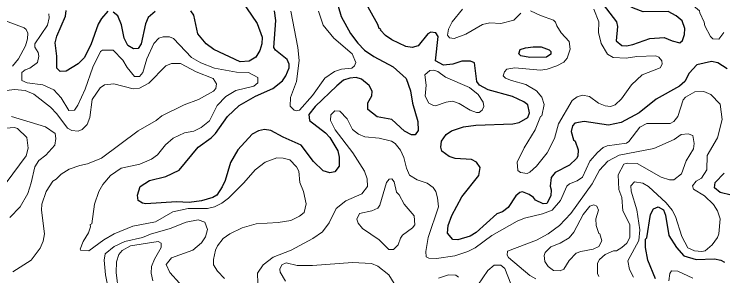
# Model space of a CAD drawing. Extents: x 763.2 to 816.8, y 7896.5 to 7952.7.
# Drawn here: x 786.774 to 791.302, y 7922.705 to 7924.374 of the extents above; entities that cross this region are included whole.
import ezdxf

# ---------------------------------------------------------------- set-up
doc = ezdxf.new("R2010")
doc.units = 0
doc.header["$LTSCALE"] = 0.064
doc.layers.add('1', color=7, linetype='Continuous', lineweight=25)
doc.layers.add('2', color=7, linetype='Continuous', lineweight=13)

msp = doc.modelspace()

# ---------------------------------------------------------------- linework, layer by layer
at = {"layer": '1'}
for points in [[(789.9607, 7923.6757), (790.0008, 7923.6825), (790.0562, 7923.7155), (790.0663, 7923.745), (790.0569, 7923.796), (790.0313, 7923.8142), (789.9581, 7923.8483), (789.802, 7923.8922), (789.7484, 7923.9205), (789.7311, 7923.9452), (789.7166, 7924.0641), (789.6901, 7924.0737), (789.6341, 7924.0755), (789.5768, 7924.0555), (789.5166, 7924.0489), (789.4653, 7924.076), (789.4829, 7924.2328), (789.4686, 7924.2562), (789.4369, 7924.2592), (789.4184, 7924.2495), (789.3546, 7924.1725), (789.3179, 7924.1625), (789.2777, 7924.1673), (789.1875, 7924.2103), (789.1473, 7924.2384), (789.1158, 7924.2717), (789.1161, 7924.2787), (789.107, 7924.2826), (789.0984, 7924.3083), (789.0052, 7924.4738)], [(788.8442, 7924.4254), (788.8639, 7924.3589), (788.9238, 7924.2505), (788.9693, 7924.1896), (789.0133, 7924.1456), (789.0723, 7924.1038), (789.1955, 7924.039), (789.2789, 7923.9639), (789.3056, 7923.8861), (789.3189, 7923.8074), (789.3532, 7923.6889), (789.3553, 7923.632), (789.337, 7923.6039), (789.3123, 7923.6036), (789.269, 7923.6287), (789.1863, 7923.7014), (789.0926, 7923.7185), (789.0346, 7923.7654), (789.033, 7923.8097), (789.0602, 7923.8544), (789.0607, 7923.8822), (789.0425, 7923.9198), (788.9925, 7923.9603), (788.9589, 7923.9698), (788.9195, 7923.9666), (788.8794, 7923.953), (788.8349, 7923.9178), (788.6971, 7923.7854), (788.6567, 7923.7342), (788.6621, 7923.6951), (788.7634, 7923.6177), (788.7921, 7923.588), (788.843, 7923.5032), (788.8503, 7923.4613), (788.8502, 7923.4053), (788.8228, 7923.3679), (788.7919, 7923.362), (788.7493, 7923.3738), (788.6873, 7923.4344), (788.6089, 7923.5385), (788.4922, 7923.5888), (788.4132, 7923.6313), (788.3731, 7923.6378), (788.3344, 7923.6296), (788.295, 7923.6083), (788.2024, 7923.5097), (788.1566, 7923.4286), (788.1218, 7923.314), (788.1026, 7923.2716), (788.0689, 7923.22), (788.0443, 7923.2039), (787.9703, 7923.1829), (787.8914, 7923.1729), (787.8117, 7923.1761), (787.6146, 7923.1648), (787.5934, 7923.1682), (787.5659, 7923.1863), (787.5619, 7923.2184), (787.5796, 7923.2758)], [(788.2257, 7924.462), (788.3257, 7924.3141), (788.3588, 7924.228), (788.3572, 7924.1854), (788.3444, 7924.1433), (788.3173, 7924.0995), (788.2758, 7924.0739), (788.2176, 7924.0705), (788.0507, 7924.1487), (788.0008, 7924.1853), (787.9473, 7924.2499), (787.9217, 7924.3692), (787.9028, 7924.3966)], [(787.372, 7924.393), (787.3319, 7924.3479), (787.3109, 7924.3108), (787.2648, 7924.1788), (787.2211, 7924.096), (787.1832, 7924.0583), (787.1056, 7924.0099), (787.0677, 7924.0084), (787.0464, 7924.029), (787.0475, 7924.1056), (787.0363, 7924.1926), (787.0459, 7924.2346), (787.1027, 7924.361), (787.1064, 7924.3987)], [(787.6755, 7924.3916), (787.6297, 7924.3532), (787.6136, 7924.3126), (787.5859, 7924.1853), (787.5671, 7924.1555), (787.5364, 7924.1542), (787.4993, 7924.1746), (787.4763, 7924.2222), (787.4599, 7924.3069), (787.4372, 7924.3637), (787.4073, 7924.3872)], [(788.033, 7923.585), (788.0604, 7923.6123), (788.1372, 7923.7218), (788.2126, 7923.7918), (788.3151, 7923.8516), (788.4264, 7923.8994), (788.4887, 7923.9487), (788.5102, 7923.9815), (788.5315, 7924.0324), (788.5314, 7924.0546), (788.5193, 7924.0845), (788.4434, 7924.1456), (788.4332, 7924.1623), (788.446, 7924.3332), (788.4378, 7924.3963)], [(791.3298, 7924.0264), (791.2702, 7924.0632), (791.2295, 7924.0734), (791.1354, 7924.0507), (791.0875, 7923.9974), (791.0586, 7923.945), (791.0251, 7923.9147), (790.8767, 7923.8312), (790.7683, 7923.7439), (790.6533, 7923.6831), (790.572, 7923.666), (790.4157, 7923.6905), (790.3565, 7923.6791), (790.3428, 7923.6609), (790.3331, 7923.6258), (790.3489, 7923.572), (790.3595, 7923.5642), (790.3784, 7923.5089), (790.3749, 7923.4675), (790.3677, 7923.4528), (790.3234, 7923.4118), (790.232, 7923.3641), (790.2051, 7923.3326), (790.1982, 7923.2772), (790.2045, 7923.2543), (790.2043, 7923.2158), (790.1769, 7923.167), (790.1537, 7923.1633), (790.1051, 7923.1874), (790.0927, 7923.204), (790.0648, 7923.2237), (790.0213, 7923.2399), (790.0048, 7923.237), (789.9807, 7923.2149), (789.9316, 7923.1402), (789.8938, 7923.1123), (789.8584, 7923.0994), (789.7257, 7922.9818), (789.6878, 7922.9574), (789.609, 7922.9347), (789.5771, 7922.9365), (789.544, 7922.9772), (789.5468, 7923.0261), (789.57, 7923.09), (789.6344, 7923.209), (789.7442, 7923.344), (789.7509, 7923.3952), (789.7279, 7923.4308), (789.6967, 7923.4472), (789.5926, 7923.4524), (789.5545, 7923.4652), (789.5067, 7923.4995), (789.4999, 7923.5264), (789.5045, 7923.5638)], [(789.5045, 7923.5638), (789.5342, 7923.6067), (789.5687, 7923.6304), (789.6451, 7923.6558), (789.7248, 7923.6659), (789.9607, 7923.6757)], [(787.5796, 7923.2758), (787.6392, 7923.3125), (787.742, 7923.3387), (787.8281, 7923.3787), (787.9504, 7923.5267), (788.033, 7923.585)], [(791.3555, 7923.2185), (791.2861, 7923.2356), (791.2502, 7923.2669), (791.2534, 7923.301), (791.311, 7923.359)], [(790.8717, 7922.6864), (790.8229, 7922.8041), (790.8093, 7922.8844), (790.809, 7922.9393), (790.816, 7922.9476), (790.8394, 7923.0963), (790.8591, 7923.1316), (790.8886, 7923.1442)], [(790.8886, 7923.1442), (790.9241, 7923.1248), (790.936, 7923.0915), (790.9576, 7922.9621), (791.0071, 7922.8852), (791.0527, 7922.8312)], [(791.0527, 7922.8312), (791.1323, 7922.8098), (791.2491, 7922.813), (791.2892, 7922.8046), (791.3123, 7922.7914)]]:
    msp.add_lwpolyline(points, dxfattribs=at)
for points in [[(791.0042, 7924.3647), (790.9524, 7924.3923), (790.7938, 7924.3894), (790.7306, 7924.4138), (790.6227, 7924.4708), (790.5609, 7924.477), (790.5388, 7924.4358), (790.6234, 7924.3248), (790.6284, 7924.2963), (790.6208, 7924.2052), (790.6563, 7924.1751), (790.6878, 7924.1723), (790.7279, 7924.1805), (790.8358, 7924.2197), (790.927, 7924.2263), (790.9796, 7924.2036), (791.0279, 7924.1922), (791.0442, 7924.2068), (791.058, 7924.2445), (791.059, 7924.2832), (791.0424, 7924.3313)], [(790.0903, 7924.1653), (790.1417, 7924.1653), (790.1923, 7924.1475), (790.2042, 7924.1358), (790.2043, 7924.1186), (790.1756, 7924.1003), (790.0698, 7924.0982), (790.0121, 7924.1093), (789.9996, 7924.122), (790.0069, 7924.1489), (790.0406, 7924.1608)]]:
    msp.add_lwpolyline(points, close=True, dxfattribs=at)
at = {"layer": '2'}
for points in [[(790.8211, 7924.527), (790.8863, 7924.5131), (790.9785, 7924.4542), (791.0454, 7924.437), (791.0905, 7924.4367), (791.1144, 7924.4286), (791.1541, 7924.3954), (791.1547, 7924.3831), (791.1837, 7924.324), (791.1877, 7924.2997), (791.2236, 7924.2314), (791.2383, 7924.2171), (791.2761, 7924.2145), (791.3088, 7924.2584)], [(788.2418, 7923.2973), (788.1437, 7923.2009), (788.101, 7923.168), (788.055, 7923.145), (788.0089, 7923.1352), (787.8867, 7923.1349), (787.7887, 7923.1137), (787.6766, 7923.0499), (787.5328, 7923.0211), (787.4134, 7922.9721), (787.3464, 7922.9337), (787.2505, 7922.864), (787.1995, 7922.8671), (787.1958, 7922.8756), (787.2138, 7922.9229), (787.2497, 7922.979), (787.2625, 7923.0178), (787.2601, 7923.0328), (787.2692, 7923.0358), (787.2873, 7923.1624), (787.3139, 7923.2419), (787.34, 7923.288), (787.3899, 7923.3443), (787.4569, 7923.3914), (787.5765, 7923.4167), (787.6507, 7923.4489), (787.6901, 7923.477), (787.7411, 7923.541), (787.7894, 7923.5824), (787.862, 7923.6163), (787.9221, 7923.6277), (787.9694, 7923.6516), (788.0225, 7923.6945), (788.0713, 7923.792), (788.1261, 7923.8489), (788.1904, 7923.888), (788.3058, 7923.9143), (788.331, 7923.9362), (788.33, 7923.9705), (788.2707, 7924.0026), (788.1956, 7924.0046), (788.0545, 7924.0304), (787.9669, 7924.065), (787.9076, 7924.0976), (787.7926, 7924.2191), (787.7664, 7924.2294), (787.7265, 7924.2295), (787.6979, 7924.2208), (787.6672, 7924.1869), (787.6209, 7924.0893), (787.5964, 7924.0016), (787.5751, 7923.9764), (787.5424, 7923.9763), (787.495, 7924.0335), (787.4677, 7924.0807), (787.4062, 7924.1448), (787.3387, 7924.1456), (787.325, 7924.1353), (787.2769, 7924.0365), (787.2266, 7923.8961), (787.1803, 7923.7935), (787.1587, 7923.7628), (787.1227, 7923.7601), (787.0737, 7923.8401), (787.0278, 7923.8911), (786.9565, 7923.924), (786.856, 7923.9371), (786.8228, 7923.9523), (786.8231, 7924.0013), (786.8435, 7924.0195), (786.8748, 7924.0293), (786.9223, 7924.0655), (786.9325, 7924.1058), (786.9272, 7924.131), (786.9068, 7924.1641), (786.9067, 7924.1862), (786.9875, 7924.3054), (786.9965, 7924.3522), (786.9944, 7924.3774)], [(788.5429, 7924.3938), (788.5873, 7924.1629), (788.5955, 7924.0783), (788.5773, 7923.9447), (788.5403, 7923.8424), (788.5382, 7923.7873), (788.5635, 7923.7613), (788.5759, 7923.7568), (788.5977, 7923.7617), (788.6807, 7923.8561), (788.7589, 7923.9669), (788.8206, 7924.0092), (788.8662, 7924.024), (788.9307, 7924.0292), (788.9484, 7924.0451), (788.9569, 7924.0662), (788.9343, 7924.1205), (788.8163, 7924.2209), (788.748, 7924.3051), (788.7196, 7924.3932)], [(789.6399, 7924.4057), (789.5736, 7924.3266), (789.5501, 7924.2792), (789.5432, 7924.2398), (789.5562, 7924.2233), (789.5849, 7924.22), (789.6608, 7924.2472), (789.766, 7924.3079), (789.8142, 7924.3183), (789.8832, 7924.3154), (789.9665, 7924.3362), (790.0125, 7924.3805)], [(790.0741, 7924.3957), (790.1363, 7924.3658), (790.2208, 7924.3361), (790.2338, 7924.3231), (790.2411, 7924.2996), (790.2699, 7924.2549), (790.3214, 7924.2005), (790.3278, 7924.1513), (790.3071, 7924.0946), (790.2874, 7924.0682), (790.2421, 7924.0446), (790.1809, 7924.0241), (790.1363, 7924.0177), (789.974, 7924.0322), (789.9213, 7924.0227), (789.9067, 7924.0063), (789.8993, 7923.9803), (789.9142, 7923.967), (789.9518, 7923.9505), (790.0435, 7923.9256), (790.1125, 7923.8861), (790.1451, 7923.8439), (790.1616, 7923.7981), (790.1457, 7923.7247), (790.1382, 7923.7218), (790.1023, 7923.6357), (790.034, 7923.522), (789.9879, 7923.43), (789.9919, 7923.376), (790.0098, 7923.3634), (790.0517, 7923.3576), (790.0684, 7923.3657), (790.1111, 7923.4048), (790.1803, 7923.4891), (790.2276, 7923.5806), (790.2513, 7923.6739), (790.34, 7923.8237), (790.3717, 7923.8461), (790.4063, 7923.8581), (790.4505, 7923.85), (790.508, 7923.8071), (790.5496, 7923.7903), (790.5852, 7923.786), (790.6147, 7923.7956), (790.6554, 7923.8341), (790.7197, 7923.9244), (790.7876, 7923.9869), (790.9027, 7924.0331), (790.9144, 7924.0547), (790.9126, 7924.0758), (790.8934, 7924.0993), (790.8733, 7924.1078), (790.7535, 7924.1047), (790.6838, 7924.0933), (790.6007, 7924.0983), (790.5664, 7924.1198), (790.524, 7924.1877), (790.5088, 7924.2569), (790.5101, 7924.3259), (790.4776, 7924.4065)], [(786.7636, 7924.0428), (786.8014, 7924.0905), (786.8457, 7924.1728), (786.86, 7924.2175), (786.8617, 7924.2536), (786.8513, 7924.2777), (786.8382, 7924.2874), (786.7009, 7924.3382)], [(786.7652, 7922.7307), (786.882, 7922.8037), (786.941, 7922.8811), (786.9601, 7922.9258), (786.9669, 7922.9717), (786.9475, 7923.123), (786.9506, 7923.163), (786.9775, 7923.2433), (787.0217, 7923.3097), (787.0418, 7923.321), (787.0739, 7923.3537), (787.1248, 7923.3849), (787.1938, 7923.4095), (787.2435, 7923.419), (787.3312, 7923.4553), (787.5668, 7923.6298), (787.6823, 7923.6964), (787.7165, 7923.7251), (787.861, 7923.7957), (787.9511, 7923.8294), (788.0472, 7923.8837), (788.0617, 7923.9001), (788.0664, 7923.9308), (788.0447, 7923.9648), (787.936, 7924.0065), (787.8366, 7924.0587), (787.7796, 7924.0602), (787.7425, 7924.045), (787.6354, 7923.9351), (787.5743, 7923.9018), (787.5348, 7923.8978), (787.41, 7923.9306), (787.3505, 7923.9246), (787.3234, 7923.9054), (787.2731, 7923.83), (787.2578, 7923.7153), (787.2396, 7923.6714), (787.2086, 7923.6382), (787.1824, 7923.6282), (787.1427, 7923.6312), (787.1152, 7923.6467), (787.0475, 7923.7382), (787.0064, 7923.781), (786.8992, 7923.8638), (786.8439, 7923.8873), (786.7764, 7923.8943), (786.7088, 7923.8847)], [(791.1239, 7923.8783), (791.0647, 7923.8455), (791.0494, 7923.8269), (791.015, 7923.7225), (790.9901, 7923.6893), (790.9658, 7923.6776), (790.8162, 7923.6773), (790.7727, 7923.6536), (790.7012, 7923.5616), (790.6866, 7923.5522), (790.5629, 7923.5343), (790.5388, 7923.5237), (790.501, 7923.4922), (790.4522, 7923.437), (790.4058, 7923.335), (790.3715, 7923.3115), (790.323, 7923.2926), (790.3051, 7923.2765), (790.2661, 7923.1847), (790.2118, 7923.1244), (790.1502, 7923.0994), (790.0344, 7923.0727), (789.9876, 7923.0545), (789.8273, 7922.9612), (789.7188, 7922.8825), (789.6721, 7922.8591), (789.5899, 7922.8328), (789.4723, 7922.8147), (789.4229, 7922.8164), (789.4069, 7922.8257), (789.4043, 7922.8599), (789.4195, 7922.949), (789.4847, 7923.144), (789.4796, 7923.2032), (789.4681, 7923.2419), (789.4517, 7923.2682), (789.4124, 7923.296), (789.3487, 7923.3166), (789.3006, 7923.348), (789.2802, 7923.3922), (789.2642, 7923.4595), (789.2423, 7923.5063), (789.2086, 7923.5489), (789.1856, 7923.5639), (789.1068, 7923.5836), (789.0147, 7923.592), (788.9738, 7923.6081), (788.9349, 7923.6394), (788.9025, 7923.706), (788.8546, 7923.7563), (788.822, 7923.7575), (788.7969, 7923.7323), (788.7947, 7923.6961), (788.8262, 7923.6358), (788.9371, 7923.489), (789.0134, 7923.3724), (789.0294, 7923.3241), (789.031, 7923.2738), (788.9946, 7923.227), (788.8938, 7923.183), (788.8326, 7923.1337), (788.7871, 7923.0435), (788.7437, 7922.986), (788.6834, 7922.9432), (788.5434, 7922.8681), (788.4298, 7922.8227), (788.3656, 7922.7752), (788.3278, 7922.7211), (788.3311, 7922.6569)], [(791.2685, 7923.5846), (791.2989, 7923.7015), (791.2857, 7923.8007), (791.2248, 7923.8619), (791.1801, 7923.8812), (791.1239, 7923.8783)], [(786.7578, 7923.7206), (786.9736, 7923.6561), (787.0356, 7923.6131), (787.0408, 7923.5819), (787.0331, 7923.5389), (786.9768, 7923.4754), (786.9323, 7923.4406), (786.9056, 7923.4), (786.8831, 7923.2979), (786.8613, 7923.2308), (786.8129, 7923.1455), (786.746, 7923.0778)], [(786.7202, 7923.648), (786.775, 7923.6511), (786.7961, 7923.6443), (786.8549, 7923.5869), (786.8634, 7923.5188), (786.8499, 7923.4714), (786.7237, 7923.2981)], [(790.511, 7922.7001), (790.5006, 7922.7203), (790.502, 7922.7844), (790.5136, 7922.8097), (790.5499, 7922.8406), (790.6043, 7922.8634), (790.6226, 7922.8644), (790.6566, 7922.8849), (790.6886, 7922.9139), (790.7091, 7922.9501), (790.7073, 7923.0316), (790.6641, 7923.1193), (790.6563, 7923.2051), (790.6385, 7923.2558), (790.6334, 7923.3491), (790.6707, 7923.4164), (790.691, 7923.4242), (790.7555, 7923.4207), (790.9093, 7923.3333), (790.9607, 7923.3176), (790.9887, 7923.3167), (791.039, 7923.3551), (791.0684, 7923.4379), (791.1142, 7923.5159), (791.1198, 7923.5496), (791.1117, 7923.6012), (791.0806, 7923.6118), (791.0368, 7923.6066), (790.9917, 7923.5756), (790.8618, 7923.5183), (790.6396, 7923.4755), (790.5667, 7923.4362), (790.5154, 7923.38), (790.4674, 7923.2913), (790.332, 7923.1018), (790.2593, 7923.0255), (790.1859, 7922.9737), (790.1107, 7922.932), (789.9255, 7922.8619), (789.9251, 7922.8358), (789.9329, 7922.822), (790.0693, 7922.7066), (790.1065, 7922.6859)], [(790.7318, 7922.697), (790.705, 7922.7443), (790.6962, 7922.8013), (790.7663, 7922.9291), (790.7731, 7922.9972), (790.7521, 7923.1255), (790.7176, 7923.2445), (790.7143, 7923.2795), (790.738, 7923.3042), (790.7922, 7923.2961), (790.827, 7923.2754), (790.9413, 7923.1707), (790.9781, 7923.1243), (791.0006, 7923.0827), (791.0398, 7922.9554), (791.0795, 7922.8839), (791.1215, 7922.864), (791.1676, 7922.8592), (791.1897, 7922.864), (791.2334, 7922.9018), (791.2694, 7922.9495), (791.2775, 7922.9717), (791.2857, 7923.0693), (791.2678, 7923.1203), (791.2422, 7923.1609), (791.1847, 7923.2152), (791.1149, 7923.2575), (791.1089, 7923.2782), (791.1328, 7923.3088), (791.1655, 7923.3277), (791.2003, 7923.3819), (791.2024, 7923.4719), (791.2685, 7923.5846)], [(788.1175, 7922.6884), (788.0735, 7922.7352), (788.0487, 7922.7743), (788.0486, 7922.8087), (788.0603, 7922.8683), (788.0727, 7922.8961), (788.1089, 7922.9438), (788.1531, 7922.9736), (788.2319, 7923.0099), (788.3212, 7923.0364), (788.4607, 7923.0449), (788.5421, 7923.0581), (788.5968, 7923.0846), (788.6269, 7923.1097), (788.6399, 7923.1637), (788.6234, 7923.2419), (788.5993, 7923.2997), (788.594, 7923.3722), (788.5788, 7923.4011), (788.5351, 7923.4445)], [(788.5351, 7923.4445), (788.4921, 7923.4556), (788.4529, 7923.4571), (788.3778, 7923.4295), (788.3147, 7923.3816), (788.2418, 7923.2973)], [(787.8309, 7922.6575), (787.7687, 7922.7266), (787.7448, 7922.7764), (787.7786, 7922.8191), (787.9152, 7922.8689), (787.9716, 7922.9161), (787.9976, 7922.9534), (788.0103, 7923.0002), (787.9921, 7923.0476), (787.9491, 7923.0628), (787.8723, 7923.0467), (787.771, 7923.0065), (787.6448, 7922.9708), (787.5944, 7922.9499), (787.4806, 7922.9239), (787.4134, 7922.8915), (787.3552, 7922.846), (787.3483, 7922.8048), (787.3567, 7922.712), (787.3842, 7922.5737)], [(787.4404, 7922.6035), (787.4256, 7922.726), (787.4272, 7922.7942), (787.4434, 7922.8402), (787.4631, 7922.8664), (787.5176, 7922.8956), (787.6943, 7922.9246), (787.713, 7922.9139), (787.7135, 7922.8846), (787.6705, 7922.8113), (787.6507, 7922.7646), (787.6488, 7922.7218), (787.6591, 7922.6727)], [(789.2026, 7922.6563), (789.1682, 7922.7104), (789.0974, 7922.7665), (789.0575, 7922.7833), (788.9369, 7922.79), (788.6802, 7922.7703), (788.5816, 7922.7703), (788.5114, 7922.7865), (788.4841, 7922.7748), (788.4712, 7922.747), (788.4736, 7922.7285), (788.507, 7922.6704)], [(789.7059, 7922.599), (789.8015, 7922.7385), (789.8415, 7922.7731), (789.8844, 7922.7735), (789.9099, 7922.7521), (789.9474, 7922.6537)], [(789.6123, 7922.696), (789.5959, 7922.7094), (789.5484, 7922.7105), (789.4855, 7922.6899)], [(791.1109, 7922.6906), (791.0157, 7922.7342), (790.9752, 7922.7358), (790.9636, 7922.7202), (790.9573, 7922.6733)]]:
    msp.add_lwpolyline(points, dxfattribs=at)
for points in [[(789.3993, 7923.8506), (789.4076, 7923.9217), (789.3979, 7923.9875), (789.4295, 7924.0157), (789.4564, 7924.0173), (789.4815, 7924.0077), (789.531, 7923.9725), (789.6844, 7923.9062), (789.7381, 7923.8609), (789.7709, 7923.8132), (789.7753, 7923.7863), (789.7648, 7923.762), (789.7448, 7923.7477), (789.7287, 7923.7465), (789.6889, 7923.7619), (789.6174, 7923.8034), (789.5749, 7923.8185), (789.5341, 7923.8122), (789.467, 7923.7897), (789.4533, 7923.7907), (789.4231, 7923.8067)], [(789.1061, 7922.9348), (789, 7923.007), (788.9722, 7923.0398), (788.9627, 7923.0661), (788.9803, 7923.102), (789.0601, 7923.1186), (789.0968, 7923.1374), (789.1101, 7923.1556), (789.1529, 7923.3004), (789.1695, 7923.3223), (789.1871, 7923.3244), (789.2021, 7923.3035), (789.2164, 7923.2396), (789.2345, 7923.2208), (789.2666, 7923.1625), (789.3297, 7923.088), (789.3334, 7923.0292), (789.32, 7923.0117), (789.2555, 7922.9636), (789.2419, 7922.9448), (789.2279, 7922.9019), (789.1989, 7922.8723), (789.168, 7922.8717)], [(790.1663, 7922.8543), (790.2026, 7922.89), (790.2631, 7922.913), (790.3196, 7922.9478), (790.3496, 7922.983), (790.4092, 7923.0953), (790.4533, 7923.1498), (790.4775, 7923.1579), (790.4965, 7923.1488), (790.5084, 7923.1232), (790.4913, 7923.0693), (790.4922, 7923.0257), (790.5095, 7922.9744), (790.517, 7922.9718), (790.5298, 7922.9285), (790.5106, 7922.8922), (790.4745, 7922.8739), (790.3959, 7922.8607), (790.3658, 7922.8489), (790.3206, 7922.8027), (790.2868, 7922.7478), (790.2635, 7922.7371), (790.2209, 7922.7387), (790.1871, 7922.7635), (790.165, 7922.7963), (790.1602, 7922.8353)]]:
    msp.add_lwpolyline(points, close=True, dxfattribs=at)

doc.saveas('drawing.dxf')
